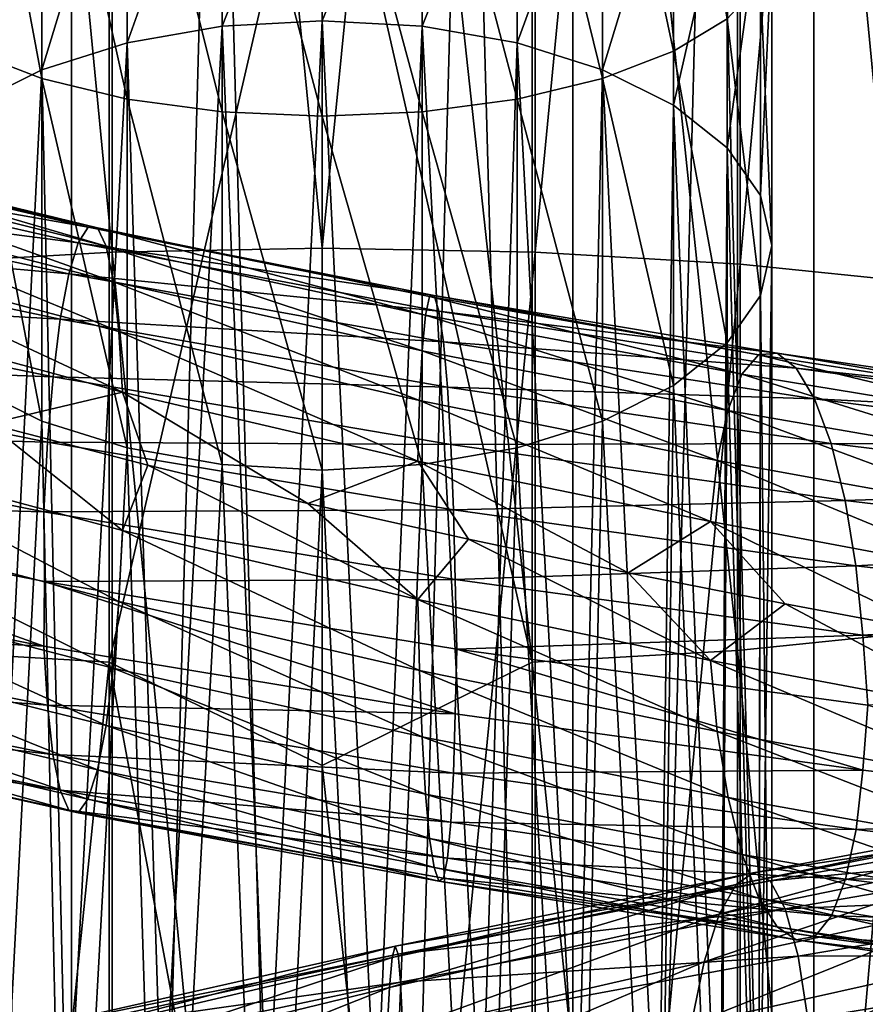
# Model space of a CAD drawing. Header units: metres. Extents: x -80 to 80, y -455 to 95.
# Tile 324 of 656: x -2.35 to 4.23, y -163.61 to -155.94. Entities that reach past the tile are written whole.
import ezdxf

# ---------------------------------------------------------------- set-up
doc = ezdxf.new("R2010")
doc.units = ezdxf.units.M
for name, color, linetype in [('solid_501010_K_01', 7, 'CONTINUOUS'), ('solid_501010_k_01_02', 7, 'CONTINUOUS'), ('solid_501010_k_02_01', 7, 'CONTINUOUS')]:
    doc.layers.add(name, color=color, linetype=linetype)

msp = doc.modelspace()

# ---------------------------------------------------------------- linework, layer by layer
at = {"layer": 'solid_501010_K_01'}
for points in [[(3.826834, -181.584335, 231.391663), (3.826834, -110.287094, 183.301071), (1.950903, -109.968887, 183.772842)], [(1.950903, -181.266113, 231.863434), (3.826834, -181.584335, 231.391663), (1.950903, -109.968887, 183.772842)], [(5.555702, -182.101074, 230.625549), (5.555702, -110.803848, 182.534958), (3.826834, -110.287094, 183.301071)], [(3.826834, -181.584335, 231.391663), (5.555702, -182.101074, 230.625549), (3.826834, -110.287094, 183.301071)], [(3.826834, -191.91687, 216.073044), (3.826834, -120.619637, 167.982452), (5.555702, -120.102882, 168.748566)], [(5.555702, -191.400116, 216.839157), (3.826834, -191.91687, 216.073044), (5.555702, -120.102882, 168.748566)], [(1.950903, -192.235077, 215.601273), (1.950903, -120.937851, 167.510681), (3.826834, -120.619637, 167.982452)], [(3.826834, -191.91687, 216.073044), (1.950903, -192.235077, 215.601273), (3.826834, -120.619637, 167.982452)], [(0, -192.342529, 215.441971), (0, -121.045296, 167.351379), (1.950903, -120.937851, 167.510681)], [(1.950903, -192.235077, 215.601273), (0, -192.342529, 215.441971), (1.950903, -120.937851, 167.510681)], [(0, -141.003525, 1141.652222), (0, -157.721603, 1145.31958), (1.658268, -141.047653, 1141.494995)], [(0, -157.721603, 1145.31958), (1.658268, -157.752869, 1145.159302), (1.658268, -141.047653, 1141.494995)], [(1.658268, -141.047653, 1141.494995), (1.658268, -157.752869, 1145.159302), (3.254351, -141.178558, 1141.028564)], [(1.658268, -157.752869, 1145.159302), (3.254351, -157.845566, 1144.683838), (3.254351, -141.178558, 1141.028564)], [(3.254351, -141.178558, 1141.028564), (3.254351, -157.845566, 1144.683838), (4.725122, -141.391174, 1140.270996)], [(3.254351, -157.845566, 1144.683838), (4.725122, -157.99614, 1143.911499), (4.725122, -141.391174, 1140.270996)], [(4.705681, -145.213852, 1126.651001), (4.705681, -160.703308, 1130.026245), (3.232754, -145.425385, 1125.897339)], [(3.232754, -145.425385, 1125.897339), (3.232754, -160.853104, 1129.257935), (1.635345, -145.555084, 1125.435181)], [(4.705681, -160.703308, 1130.026245), (3.232754, -160.853104, 1129.257935), (3.232754, -145.425385, 1125.897339)], [(0, -145.851944, 1125.348389), (1.635345, -145.555084, 1125.435181), (1.635345, -160.944962, 1128.786865)], [(3.232754, -160.853104, 1129.257935), (1.635345, -160.944962, 1128.786865), (1.635345, -145.555084, 1125.435181)], [(0, -153.765182, 1127.225586), (0, -145.851944, 1125.348389), (1.635345, -160.944962, 1128.786865)], [(2.73641, -153.43837, 645.427002), (2.182214, -153.581741, 645.962341), (2.73641, -156.188766, 644.493591)], [(2.73641, -153.43837, 645.427002), (2.73641, -156.188766, 644.493591), (3.153391, -155.934814, 643.880493)], [(2.182214, -153.581741, 645.962341), (1.518593, -153.689606, 646.365173), (2.182214, -156.400848, 645.005615)], [(2.182214, -153.581741, 645.962341), (2.182214, -156.400848, 645.005615), (2.73641, -156.188766, 644.493591)], [(1.518593, -153.689606, 646.365173), (0.778823, -153.756577, 646.615173), (1.518593, -156.560425, 645.390869)], [(1.518593, -153.689606, 646.365173), (1.518593, -156.560425, 645.390869), (2.182214, -156.400848, 645.005615)], [(0.778823, -153.756577, 646.615173), (0, -153.779282, 646.699951), (0.778823, -156.659485, 645.630005)], [(0, -161.750977, 1128.765015), (0, -153.765182, 1127.225586), (1.635345, -160.944962, 1128.786865)], [(0.778823, -153.756577, 646.615173), (0.778823, -156.659485, 645.630005), (1.518593, -156.560425, 645.390869)], [(0.778823, -154.047852, 639.325012), (1.518593, -154.146912, 639.564148), (0.778823, -155.993881, 638.365295)], [(1.518593, -154.146912, 639.564148), (1.518593, -156.123306, 638.589478), (0.778823, -155.993881, 638.365295)], [(1.518593, -154.146912, 639.564148), (2.182214, -154.306488, 639.949402), (1.518593, -156.123306, 638.589478)], [(2.182214, -154.306488, 639.949402), (2.182214, -156.331802, 638.950623), (1.518593, -156.123306, 638.589478)], [(2.182214, -154.306488, 639.949402), (2.73641, -154.51857, 640.461365), (2.182214, -156.331802, 638.950623)], [(2.73641, -154.51857, 640.461365), (2.73641, -156.608887, 639.430542), (2.182214, -156.331802, 638.950623)], [(2.73641, -154.51857, 640.461365), (3.153391, -154.772522, 641.074524), (2.73641, -156.608887, 639.430542)], [(3.153391, -154.772522, 641.074524), (3.153391, -156.940704, 640.005249), (2.73641, -156.608887, 639.430542)], [(3.153391, -154.772522, 641.074524), (3.412248, -155.055634, 641.757935), (3.153391, -156.940704, 640.005249)], [(3.412248, -155.055634, 641.757935), (3.412248, -157.310593, 640.645935), (3.153391, -156.940704, 640.005249)], [(3.412248, -155.055634, 641.757935), (3.5, -155.353668, 642.477478), (3.412248, -157.310593, 640.645935)], [(3.5, -155.353668, 642.477478), (3.5, -157.699997, 641.320435), (3.412248, -157.310593, 640.645935)], [(3.5, -155.353668, 642.477478), (3.412248, -155.651718, 643.197021), (3.5, -157.699997, 641.320435)], [(3.412248, -155.651718, 643.197021), (3.153391, -155.934814, 643.880493), (3.412248, -158.089417, 641.994873)], [(3.412248, -155.651718, 643.197021), (3.412248, -158.089417, 641.994873), (3.5, -157.699997, 641.320435)], [(3.153391, -155.934814, 643.880493), (2.73641, -156.188766, 644.493591), (3.153391, -158.45929, 642.635559)], [(3.153391, -155.934814, 643.880493), (3.153391, -158.45929, 642.635559), (3.412248, -158.089417, 641.994873)], [(0, -155.949997, 638.289307), (0.778823, -155.993881, 638.365295), (0.421878, -164.623016, 633.311401)], [(0.778823, -155.993881, 638.365295), (1.241117, -164.723969, 633.486267), (0.421878, -164.623016, 633.311401)], [(0.778823, -155.993881, 638.365295), (1.518593, -156.123306, 638.589478), (1.241117, -164.723969, 633.486267)], [(1.518593, -156.123306, 638.589478), (1.988227, -164.920029, 633.825867), (1.241117, -164.723969, 633.486267)], [(1.518593, -156.123306, 638.589478), (2.182214, -156.331802, 638.950623), (1.988227, -164.920029, 633.825867)], [(2.73641, -156.188766, 644.493591), (2.182214, -156.400848, 645.005615), (2.73641, -158.791107, 643.210266)], [(2.73641, -156.188766, 644.493591), (2.73641, -158.791107, 643.210266), (3.153391, -158.45929, 642.635559)], [(2.182214, -156.400848, 645.005615), (1.518593, -156.560425, 645.390869), (2.182214, -159.068207, 643.690186)], [(2.182214, -156.331802, 638.950623), (2.619788, -165.199783, 634.310425), (1.988227, -164.920029, 633.825867)], [(2.182214, -156.331802, 638.950623), (2.73641, -156.608887, 639.430542), (2.619788, -165.199783, 634.310425)], [(2.182214, -156.400848, 645.005615), (2.182214, -159.068207, 643.690186), (2.73641, -158.791107, 643.210266)], [(1.518593, -156.560425, 645.390869), (0.778823, -156.659485, 645.630005), (1.518593, -159.276703, 644.051331)], [(1.518593, -156.560425, 645.390869), (1.518593, -159.276703, 644.051331), (2.182214, -159.068207, 643.690186)], [(2.73641, -156.608887, 639.430542), (3.099096, -165.546982, 634.911804), (2.619788, -165.199783, 634.310425)], [(2.73641, -156.608887, 639.430542), (3.153391, -156.940704, 640.005249), (3.099096, -165.546982, 634.911804)], [(0.778823, -156.659485, 645.630005), (0, -156.693054, 645.71106), (0.778823, -159.406128, 644.275513)], [(0, -156.693054, 645.71106), (0, -159.449997, 644.351501), (0.778823, -159.406128, 644.275513)], [(0.778823, -156.659485, 645.630005), (0.778823, -159.406128, 644.275513), (1.518593, -159.276703, 644.051331)], [(3.153391, -156.940704, 640.005249), (3.398296, -165.941452, 635.595032), (3.099096, -165.546982, 634.911804)], [(3.153391, -156.940704, 640.005249), (3.412248, -157.310593, 640.645935), (3.398296, -165.941452, 635.595032)], [(3.412248, -157.310593, 640.645935), (3.5, -157.699997, 641.320435), (3.398296, -165.941452, 635.595032)], [(3.398296, -165.941452, 635.595032), (3.5, -157.699997, 641.320435), (3.5, -166.36026, 636.320435)], [(3.5, -166.36026, 636.320435), (3.5, -157.699997, 641.320435), (3.412248, -158.089417, 641.994873)], [(0, -157.721603, 1145.31958), (0, -174.684158, 1147.603394), (1.658268, -157.752869, 1145.159302)], [(0, -174.684158, 1147.603394), (1.658268, -174.702347, 1147.44104), (1.658268, -157.752869, 1145.159302)], [(1.658268, -157.752869, 1145.159302), (1.658268, -174.702347, 1147.44104), (3.254351, -157.845566, 1144.683838)], [(1.658268, -174.702347, 1147.44104), (3.254351, -174.756241, 1146.959595), (3.254351, -157.845566, 1144.683838)], [(3.254351, -157.845566, 1144.683838), (3.254351, -174.756241, 1146.959595), (4.725122, -157.99614, 1143.911499)], [(3.254351, -174.756241, 1146.959595), (4.725122, -174.843781, 1146.177612), (4.725122, -157.99614, 1143.911499)], [(0.837015, -158.097336, 1123.730591), (3.398123, -158.55278, 1124.180664), (0.87236, -158.089676, 1123.074341)], [(0.87236, -158.089676, 1123.074341), (3.541614, -158.540253, 1123.539429), (0.908831, -158.210831, 1122.421265)], [(3.398123, -158.55278, 1124.180664), (3.541614, -158.540253, 1123.539429), (0.87236, -158.089676, 1123.074341)], [(3.398296, -166.779053, 637.045776), (3.412248, -158.089417, 641.994873), (3.153391, -158.45929, 642.635559)], [(3.398296, -166.779053, 637.045776), (3.5, -166.36026, 636.320435), (3.412248, -158.089417, 641.994873)], [(0.805021, -158.242264, 1124.350098), (3.268231, -158.702438, 1124.786255), (0.837015, -158.097336, 1123.730591)], [(3.268231, -158.702438, 1124.786255), (3.398123, -158.55278, 1124.180664), (0.837015, -158.097336, 1123.730591)], [(0.77818, -158.520294, 1124.898071), (3.159261, -158.984741, 1125.322266), (0.805021, -158.242264, 1124.350098)], [(3.159261, -158.984741, 1125.322266), (3.268231, -158.702438, 1124.786255), (0.805021, -158.242264, 1124.350098)], [(0.908831, -158.210831, 1122.421265), (3.689681, -158.656693, 1122.901367), (0.9442, -158.452026, 1121.810791)], [(3.541614, -158.540253, 1123.539429), (3.689681, -158.656693, 1122.901367), (0.908831, -158.210831, 1122.421265)], [(0.9442, -158.452026, 1121.810791), (3.833272, -158.893661, 1122.305298), (0.976243, -158.80452, 1121.282593)], [(3.689681, -158.656693, 1122.901367), (3.833272, -158.893661, 1122.305298), (0.9442, -158.452026, 1121.810791)], [(3.099096, -167.173523, 637.729004), (3.153391, -158.45929, 642.635559), (2.73641, -158.791107, 643.210266)], [(3.099096, -167.173523, 637.729004), (3.398296, -166.779053, 637.045776), (3.153391, -158.45929, 642.635559)], [(0.75766, -158.907883, 1125.348145), (3.075956, -159.375977, 1125.762695), (0.77818, -158.520294, 1124.898071)], [(3.075956, -159.375977, 1125.762695), (3.159261, -158.984741, 1125.322266), (0.77818, -158.520294, 1124.898071)], [(3.398123, -158.55278, 1124.180664), (5.861508, -158.934998, 1125.049316), (3.541614, -158.540253, 1123.539429)], [(3.541614, -158.540253, 1123.539429), (6.109019, -158.9142, 1124.440674), (3.689681, -158.656693, 1122.901367)], [(5.861508, -158.934998, 1125.049316), (6.109019, -158.9142, 1124.440674), (3.541614, -158.540253, 1123.539429)], [(3.268231, -158.702438, 1124.786255), (5.637454, -159.092743, 1125.625122), (3.398123, -158.55278, 1124.180664)], [(5.637454, -159.092743, 1125.625122), (5.861508, -158.934998, 1125.049316), (3.398123, -158.55278, 1124.180664)], [(3.159261, -158.984741, 1125.322266), (5.449489, -159.382462, 1126.135742), (3.268231, -158.702438, 1124.786255)], [(5.449489, -159.382462, 1126.135742), (5.637454, -159.092743, 1125.625122), (3.268231, -158.702438, 1124.786255)], [(3.689681, -158.656693, 1122.901367), (6.364424, -159.02272, 1123.83606), (3.833272, -158.893661, 1122.305298)], [(6.109019, -158.9142, 1124.440674), (6.364424, -159.02272, 1123.83606), (3.689681, -158.656693, 1122.901367)], [(-1.554703, -158.841537, 1125.647949), (-0.110152, -159.709076, 1125.795532), (0.744577, -159.379181, 1125.674194)], [(0.976243, -158.80452, 1121.282593), (3.96336, -159.242737, 1121.789673), (1.003147, -159.250916, 1120.866211)], [(3.833272, -158.893661, 1122.305298), (3.96336, -159.242737, 1121.789673), (0.976243, -158.80452, 1121.282593)], [(2.619788, -167.520721, 638.330383), (2.73641, -158.791107, 643.210266), (2.182214, -159.068207, 643.690186)], [(2.619788, -167.520721, 638.330383), (3.099096, -167.173523, 637.729004), (2.73641, -158.791107, 643.210266)], [(0.744577, -159.379181, 1125.674194), (3.022841, -159.850067, 1126.082031), (0.75766, -158.907883, 1125.348145)], [(3.022841, -159.850067, 1126.082031), (3.075956, -159.375977, 1125.762695), (0.75766, -158.907883, 1125.348145)], [(3.833272, -158.893661, 1122.305298), (6.612107, -159.25267, 1123.272095), (3.96336, -159.242737, 1121.789673)], [(6.364424, -159.02272, 1123.83606), (6.612107, -159.25267, 1123.272095), (3.833272, -158.893661, 1122.305298)], [(3.075956, -159.375977, 1125.762695), (5.305794, -159.780045, 1126.556274), (3.159261, -158.984741, 1125.322266)], [(5.305794, -159.780045, 1126.556274), (5.449489, -159.382462, 1126.135742), (3.159261, -158.984741, 1125.322266)], [(1.988227, -167.800476, 638.814941), (2.182214, -159.068207, 643.690186), (1.518593, -159.276703, 644.051331)], [(1.988227, -167.800476, 638.814941), (2.619788, -167.520721, 638.330383), (2.182214, -159.068207, 643.690186)], [(1.241117, -167.996536, 639.154541), (1.518593, -159.276703, 644.051331), (0.778823, -159.406128, 644.275513)], [(3.96336, -159.242737, 1121.789673), (4.072587, -159.686722, 1121.383545), (1.003147, -159.250916, 1120.866211)], [(1.003147, -159.250916, 1120.866211), (4.072587, -159.686722, 1121.383545), (1.023742, -159.760254, 1120.577271)], [(1.241117, -167.996536, 639.154541), (1.988227, -167.800476, 638.814941), (1.518593, -159.276703, 644.051331)], [(3.96336, -159.242737, 1121.789673), (6.836499, -159.596176, 1122.785278), (4.072587, -159.686722, 1121.383545)], [(6.612107, -159.25267, 1123.272095), (6.836499, -159.596176, 1122.785278), (3.96336, -159.242737, 1121.789673)], [(0.744577, -159.379181, 1125.674194), (-0.110152, -159.709076, 1125.795532), (1.139853, -159.988388, 1125.893188)], [(0.744577, -159.379181, 1125.674194), (1.139853, -159.988388, 1125.893188), (2.382637, -160.248947, 1126.104492)], [(0.744577, -159.379181, 1125.674194), (2.382637, -160.248947, 1126.104492), (3.022841, -159.850067, 1126.082031)], [(3.022841, -159.850067, 1126.082031), (5.214175, -160.259079, 1126.862549), (3.075956, -159.375977, 1125.762695)], [(5.214175, -160.259079, 1126.862549), (5.305794, -159.780045, 1126.556274), (3.075956, -159.375977, 1125.762695)], [(0.421878, -168.097488, 639.329407), (1.241117, -167.996536, 639.154541), (0.778823, -159.406128, 644.275513)], [(6.836499, -159.596176, 1122.785278), (7.024907, -160.036407, 1122.403198), (4.072587, -159.686722, 1121.383545)], [(4.072587, -159.686722, 1121.383545), (4.156199, -160.194733, 1121.102051), (1.023742, -159.760254, 1120.577271)], [(4.072587, -159.686722, 1121.383545), (7.024907, -160.036407, 1122.403198), (4.156199, -160.194733, 1121.102051)], [(1.023742, -159.760254, 1120.577271), (4.156199, -160.194733, 1121.102051), (1.036913, -160.301041, 1120.430054)], [(3.022841, -159.850067, 1126.082031), (2.382637, -160.248947, 1126.104492), (3.605525, -160.491089, 1126.427856)], [(3.022841, -159.850067, 1126.082031), (3.605525, -160.491089, 1126.427856), (4.794846, -160.715057, 1126.86084)], [(3.022841, -159.850067, 1126.082031), (4.794846, -160.715057, 1126.86084), (5.214175, -160.259079, 1126.862549)], [(0.744677, -160.457657, 1125.859863), (3.023245, -160.930908, 1126.265015), (1.139853, -159.988388, 1125.893188)], [(3.023245, -160.930908, 1126.265015), (2.382637, -160.248947, 1126.104492), (1.139853, -159.988388, 1125.893188)], [(7.024907, -160.036407, 1122.403198), (7.169132, -160.542587, 1122.139648), (4.156199, -160.194733, 1121.102051)], [(4.156199, -160.194733, 1121.102051), (4.20967, -160.735336, 1120.959106), (1.036913, -160.301041, 1120.430054)], [(4.156199, -160.194733, 1121.102051), (7.169132, -160.542587, 1122.139648), (4.20967, -160.735336, 1120.959106)], [(1.036913, -160.301041, 1120.430054), (4.20967, -160.735336, 1120.959106), (1.049897, -160.84314, 1120.439941)], [(3.023245, -160.930908, 1126.265015), (3.605525, -160.491089, 1126.427856), (2.382637, -160.248947, 1126.104492)], [(-2.162019, -160.316956, 1120.443115), (1.049897, -160.84314, 1120.439941), (1.037012, -161.348709, 1120.610352)], [(3.076716, -161.483932, 1126.119629), (3.023245, -160.930908, 1126.265015), (0.744677, -160.457657, 1125.859863)], [(0.757847, -161.011154, 1125.710327), (3.076716, -161.483932, 1126.119629), (0.744677, -160.457657, 1125.859863)], [(3.023245, -160.930908, 1126.265015), (5.214871, -161.344482, 1127.043213), (3.605525, -160.491089, 1126.427856)], [(5.214871, -161.344482, 1127.043213), (4.794846, -160.715057, 1126.86084), (3.605525, -160.491089, 1126.427856)], [(7.169132, -160.542587, 1122.139648), (7.261365, -161.083359, 1122.007813), (4.20967, -160.735336, 1120.959106)], [(4.20967, -160.735336, 1120.959106), (4.247508, -161.279541, 1120.973755), (1.049897, -160.84314, 1120.439941)], [(4.705681, -160.703308, 1130.026245), (4.705681, -176.417587, 1132.11853), (3.232754, -160.853104, 1129.257935)], [(4.20967, -160.735336, 1120.959106), (7.261365, -161.083359, 1122.007813), (4.247508, -161.279541, 1120.973755)], [(1.049897, -160.84314, 1120.439941), (4.210073, -161.786102, 1121.136963), (1.037012, -161.348709, 1120.610352)], [(1.049897, -160.84314, 1120.439941), (4.247508, -161.279541, 1120.973755), (4.210073, -161.786102, 1121.136963)], [(3.232754, -160.853104, 1129.257935), (3.232754, -176.504669, 1131.340576), (1.635345, -160.944962, 1128.786865)], [(4.705681, -176.417587, 1132.11853), (3.232754, -176.504669, 1131.340576), (3.232754, -160.853104, 1129.257935)], [(0, -161.750977, 1128.765015), (1.635345, -160.944962, 1128.786865), (1.635345, -176.55806, 1130.863525)], [(3.232754, -176.504669, 1131.340576), (1.635345, -176.55806, 1130.863525), (1.635345, -160.944962, 1128.786865)], [(5.307104, -161.897034, 1126.908691), (5.214871, -161.344482, 1127.043213), (3.023245, -160.930908, 1126.265015)], [(3.076716, -161.483932, 1126.119629), (5.307104, -161.897034, 1126.908691), (3.023245, -160.930908, 1126.265015)], [(3.160328, -161.998627, 1125.832764), (3.076716, -161.483932, 1126.119629), (0.757847, -161.011154, 1125.710327)], [(0.778442, -161.527313, 1125.416138), (3.160328, -161.998627, 1125.832764), (0.757847, -161.011154, 1125.710327)], [(4.247508, -161.279541, 1120.973755), (7.262061, -162.140244, 1122.183716), (4.210073, -161.786102, 1121.136963)], [(1.037012, -161.348709, 1120.610352), (4.210073, -161.786102, 1121.136963), (1.023929, -161.808777, 1120.930054)], [(3.269554, -162.442001, 1125.419678), (3.160328, -161.998627, 1125.832764), (0.778442, -161.527313, 1125.416138)], [(0.805347, -161.973068, 1124.992798), (3.269554, -162.442001, 1125.419678), (0.778442, -161.527313, 1125.416138)], [(5.451329, -162.409592, 1126.639771), (5.307104, -161.897034, 1126.908691), (3.076716, -161.483932, 1126.119629)], [(3.160328, -161.998627, 1125.832764), (5.451329, -162.409592, 1126.639771), (3.076716, -161.483932, 1126.119629)], [(0, -169.794952, 1129.964111), (0, -161.750977, 1128.765015), (1.635345, -176.55806, 1130.863525)], [(1.023929, -161.808777, 1120.930054), (4.156959, -162.249222, 1121.449951), (1.00341, -162.191635, 1121.372803)], [(4.210073, -161.786102, 1121.136963), (4.156959, -162.249222, 1121.449951), (1.023929, -161.808777, 1120.930054)], [(4.210073, -161.786102, 1121.136963), (7.262061, -162.140244, 1122.183716), (4.156959, -162.249222, 1121.449951)], [(3.399643, -162.783081, 1124.897095), (3.269554, -162.442001, 1125.419678), (0.805347, -161.973068, 1124.992798)], [(0.83739, -162.317383, 1124.45752), (3.399643, -162.783081, 1124.897095), (0.805347, -161.973068, 1124.992798)], [(5.639737, -162.849289, 1126.25061), (5.451329, -162.409592, 1126.639771), (3.160328, -161.998627, 1125.832764)], [(3.269554, -162.442001, 1125.419678), (5.639737, -162.849289, 1126.25061), (3.160328, -161.998627, 1125.832764)], [(3.222314, -162.675568, 1155.685547), (3.357031, -162.586563, 1156.330933), (6.049131, -162.083679, 1155.454956)], [(5.80638, -162.17009, 1154.841553), (3.222314, -162.675568, 1155.685547), (6.049131, -162.083679, 1155.454956)], [(6.049131, -162.083679, 1155.454956), (3.357031, -162.586563, 1156.330933), (6.284544, -162.147171, 1156.070313)], [(3.357031, -162.586563, 1156.330933), (3.487676, -162.648163, 1156.976929), (6.284544, -162.147171, 1156.070313)], [(6.284544, -162.147171, 1156.070313), (3.487676, -162.648163, 1156.976929), (6.49782, -162.366699, 1156.650024)], [(7.262061, -162.140244, 1122.183716), (7.170442, -162.608917, 1122.483643), (4.156959, -162.249222, 1121.449951)], [(1.00341, -162.191635, 1121.372803), (4.073653, -162.635849, 1121.883057), (0.976569, -162.472549, 1121.914429)], [(4.156959, -162.249222, 1121.449951), (4.073653, -162.635849, 1121.883057), (1.00341, -162.191635, 1121.372803)], [(3.091759, -162.908463, 1155.080078), (3.222314, -162.675568, 1155.685547), (5.80638, -162.17009, 1154.841553)], [(5.57113, -162.399918, 1154.267456), (3.091759, -162.908463, 1155.080078), (5.80638, -162.17009, 1154.841553)], [(4.156959, -162.249222, 1121.449951), (7.170442, -162.608917, 1122.483643), (4.073653, -162.635849, 1121.883057)], [(3.543233, -163.006622, 1124.295654), (3.399643, -162.783081, 1124.897095), (0.83739, -162.317383, 1124.45752)], [(0.872758, -162.544815, 1123.841675), (3.543233, -163.006622, 1124.295654), (0.83739, -162.317383, 1124.45752)], [(3.487676, -162.648163, 1156.976929), (3.606036, -162.866745, 1157.584106), (6.49782, -162.366699, 1156.650024)], [(2.973578, -163.278519, 1154.553345), (3.091759, -162.908463, 1155.080078), (5.57113, -162.399918, 1154.267456)], [(5.358176, -162.766647, 1153.769531), (2.973578, -163.278519, 1154.553345), (5.57113, -162.399918, 1154.267456)], [(5.864129, -163.185257, 1125.756958), (5.639737, -162.849289, 1126.25061), (3.269554, -162.442001, 1125.419678)], [(3.399643, -162.783081, 1124.897095), (5.864129, -163.185257, 1125.756958), (3.269554, -162.442001, 1125.419678)], [(0.976569, -162.472549, 1121.914429), (3.964683, -162.92099, 1122.412598), (0.944574, -162.627472, 1122.530029)], [(4.073653, -162.635849, 1121.883057), (3.964683, -162.92099, 1122.412598), (0.976569, -162.472549, 1121.914429)], [(0.546334, -163.24469, 1156.086548), (0.569175, -163.155762, 1156.745483), (3.357031, -162.586563, 1156.330933)], [(3.222314, -162.675568, 1155.685547), (0.546334, -163.24469, 1156.086548), (3.357031, -162.586563, 1156.330933)], [(3.357031, -162.586563, 1156.330933), (0.569175, -163.155762, 1156.745483), (3.487676, -162.648163, 1156.976929)], [(3.6913, -163.107361, 1123.654907), (3.543233, -163.006622, 1124.295654), (0.872758, -162.544815, 1123.841675)], [(0.90923, -162.649887, 1123.185791), (3.6913, -163.107361, 1123.654907), (0.872758, -162.544815, 1123.841675)], [(7.170442, -162.608917, 1122.483643), (7.026747, -163.002167, 1122.896973), (4.073653, -162.635849, 1121.883057)], [(0.524199, -163.477783, 1155.467529), (0.546334, -163.24469, 1156.086548), (3.222314, -162.675568, 1155.685547)], [(3.091759, -162.908463, 1155.080078), (0.524199, -163.477783, 1155.467529), (3.222314, -162.675568, 1155.685547)], [(0.569175, -163.155762, 1156.745483), (0.591325, -163.217728, 1157.404297), (3.487676, -162.648163, 1156.976929)], [(3.487676, -162.648163, 1156.976929), (0.591325, -163.217728, 1157.404297), (3.606036, -162.866745, 1157.584106)], [(0.944574, -162.627472, 1122.530029), (3.834791, -163.080414, 1123.014282), (0.90923, -162.649887, 1123.185791)], [(3.834791, -163.080414, 1123.014282), (3.6913, -163.107361, 1123.654907), (0.90923, -162.649887, 1123.185791)], [(3.964683, -162.92099, 1122.412598), (3.834791, -163.080414, 1123.014282), (0.944574, -162.627472, 1122.530029)], [(4.073653, -162.635849, 1121.883057), (7.026747, -163.002167, 1122.896973), (3.964683, -162.92099, 1122.412598)], [(2.874432, -163.767792, 1154.13501), (2.973578, -163.278519, 1154.553345), (5.358176, -162.766647, 1153.769531)], [(5.179523, -163.252548, 1153.375732), (2.874432, -163.767792, 1154.13501), (5.358176, -162.766647, 1153.769531)], [(6.111812, -163.402496, 1125.187866), (5.864129, -163.185257, 1125.756958), (3.399643, -162.783081, 1124.897095)], [(3.543233, -163.006622, 1124.295654), (6.111812, -163.402496, 1125.187866), (3.399643, -162.783081, 1124.897095)], [(0.504161, -163.848297, 1154.928223), (0.524199, -163.477783, 1155.467529), (3.091759, -162.908463, 1155.080078)], [(2.973578, -163.278519, 1154.553345), (0.504161, -163.848297, 1154.928223), (3.091759, -162.908463, 1155.080078)], [(0.591325, -163.217728, 1157.404297), (0.611393, -163.436966, 1158.022583), (3.606036, -162.866745, 1157.584106)], [(3.606036, -162.866745, 1157.584106), (0.611393, -163.436966, 1158.022583), (3.705415, -163.234695, 1158.118042)], [(3.964683, -162.92099, 1122.412598), (6.838782, -163.294617, 1123.401123), (3.834791, -163.080414, 1123.014282)], [(7.026747, -163.002167, 1122.896973), (6.838782, -163.294617, 1123.401123), (3.964683, -162.92099, 1122.412598)], [(6.367217, -163.496155, 1124.580688), (6.111812, -163.402496, 1125.187866), (3.543233, -163.006622, 1124.295654)], [(3.6913, -163.107361, 1123.654907), (6.367217, -163.496155, 1124.580688), (3.543233, -163.006622, 1124.295654)], [(3.834791, -163.080414, 1123.014282), (6.614727, -163.461655, 1123.9729), (3.6913, -163.107361, 1123.654907)], [(6.614727, -163.461655, 1123.9729), (6.367217, -163.496155, 1124.580688), (3.6913, -163.107361, 1123.654907)], [(6.838782, -163.294617, 1123.401123), (6.614727, -163.461655, 1123.9729), (3.834791, -163.080414, 1123.014282)], [(0.591325, -163.217728, 1157.404297), (-2.32219, -163.853455, 1157.338501), (0.611393, -163.436966, 1158.022583)], [(-2.235203, -163.788986, 1156.685303), (-2.32219, -163.853455, 1157.338501), (0.591325, -163.217728, 1157.404297)], [(0.569175, -163.155762, 1156.745483), (-2.235203, -163.788986, 1156.685303), (0.591325, -163.217728, 1157.404297)], [(-2.145504, -163.87529, 1156.03186), (-2.235203, -163.788986, 1156.685303), (0.569175, -163.155762, 1156.745483)], [(0.546334, -163.24469, 1156.086548), (-2.145504, -163.87529, 1156.03186), (0.569175, -163.155762, 1156.745483)], [(-2.058577, -164.105804, 1155.417603), (-2.145504, -163.87529, 1156.03186), (0.546334, -163.24469, 1156.086548)], [(0.524199, -163.477783, 1155.467529), (-2.058577, -164.105804, 1155.417603), (0.546334, -163.24469, 1156.086548)], [(0.487351, -164.338226, 1154.498657), (0.504161, -163.848297, 1154.928223), (2.973578, -163.278519, 1154.553345)], [(2.874432, -163.767792, 1154.13501), (0.487351, -164.338226, 1154.498657), (2.973578, -163.278519, 1154.553345)], [(0.611393, -163.436966, 1158.022583), (0.628242, -163.805893, 1158.56543), (3.705415, -163.234695, 1158.118042)], [(3.705415, -163.234695, 1158.118042), (0.628242, -163.805893, 1158.56543), (3.781489, -163.722488, 1158.553101)], [(2.798638, -164.341278, 1153.840576), (2.874432, -163.767792, 1154.13501), (5.179523, -163.252548, 1153.375732)], [(5.042945, -163.822815, 1153.100586), (2.798638, -164.341278, 1153.840576), (5.179523, -163.252548, 1153.375732)], [(0.611393, -163.436966, 1158.022583), (-2.400997, -164.074905, 1157.95105), (0.628242, -163.805893, 1158.56543)], [(-2.32219, -163.853455, 1157.338501), (-2.400997, -164.074905, 1157.95105), (0.611393, -163.436966, 1158.022583)], [(-1.979889, -164.473938, 1154.882202), (-2.058577, -164.105804, 1155.417603), (0.524199, -163.477783, 1155.467529)], [(0.504161, -163.848297, 1154.928223), (-1.979889, -164.473938, 1154.882202), (0.524199, -163.477783, 1155.467529)]]:
    msp.add_3dface(points, dxfattribs=at)
at = {"layer": 'solid_501010_k_01_02'}
for points in [[(6.49782, -162.366699, 1156.650024), (3.606036, -162.866745, 1157.584106), (6.676895, -162.734604, 1157.161377)], [(3.606036, -162.866745, 1157.584106), (3.705415, -163.234695, 1158.118042), (6.676895, -162.734604, 1157.161377)], [(6.676895, -162.734604, 1157.161377), (3.705415, -163.234695, 1158.118042), (6.813974, -163.221359, 1157.57959)], [(3.705415, -163.234695, 1158.118042), (3.781489, -163.722488, 1158.553101), (6.813974, -163.221359, 1157.57959)], [(6.813974, -163.221359, 1157.57959), (3.781489, -163.722488, 1158.553101), (6.901638, -163.794922, 1157.880615)]]:
    msp.add_3dface(points, dxfattribs=at)
at = {"layer": 'solid_501010_k_02_01'}
for points in [[(0, -181.158661, 232.02272), (0, -109.861435, 183.932129), (-1.950903, -109.968887, 183.772842)], [(1.950903, -181.266113, 231.863434), (1.950903, -109.968887, 183.772842), (0, -109.861435, 183.932129)], [(1.950903, -181.266113, 231.863434), (0, -109.861435, 183.932129), (0, -181.158661, 232.02272)], [(-1.950903, -181.266113, 231.863434), (-1.950903, -109.968887, 183.772842), (-3.826834, -110.287094, 183.301071)], [(-1.950903, -181.266113, 231.863434), (0, -181.158661, 232.02272), (-1.950903, -109.968887, 183.772842)], [(-3.826834, -181.584335, 231.391663), (-1.950903, -181.266113, 231.863434), (-3.826834, -110.287094, 183.301071)], [(-3.826834, -191.91687, 216.073044), (-3.826834, -120.619637, 167.982452), (-1.950903, -120.937851, 167.510681)], [(-1.950903, -192.235077, 215.601273), (-3.826834, -191.91687, 216.073044), (-1.950903, -120.937851, 167.510681)], [(-1.950903, -192.235077, 215.601273), (-1.950903, -120.937851, 167.510681), (0, -121.045296, 167.351379)], [(0, -192.342529, 215.441971), (-1.950903, -192.235077, 215.601273), (0, -121.045296, 167.351379)], [(-3.232754, -141.176178, 1141.037231), (-1.635345, -157.752045, 1145.163696), (-1.635345, -141.046478, 1141.49939)], [(-1.635345, -141.046478, 1141.49939), (0, -157.721603, 1145.31958), (0, -141.003525, 1141.652222)], [(-1.635345, -141.046478, 1141.49939), (-1.635345, -157.752045, 1145.163696), (0, -157.721603, 1145.31958)], [(-3.232754, -141.176178, 1141.037231), (-3.232754, -157.843903, 1144.692505), (-1.635345, -157.752045, 1145.163696)], [(-1.658268, -145.553909, 1125.439453), (-3.254351, -160.851425, 1129.266724), (-3.254351, -145.423004, 1125.905884)], [(-1.658268, -145.553909, 1125.439453), (-1.658268, -160.944122, 1128.79126), (-3.254351, -160.851425, 1129.266724)], [(-1.658268, -145.553909, 1125.439453), (0, -153.765182, 1127.225586), (-1.658268, -160.944122, 1128.79126)], [(-2.73641, -153.43837, 645.427002), (-2.73641, -156.188766, 644.493591), (-2.182214, -156.400848, 645.005615)], [(-2.182214, -153.581741, 645.962341), (-2.73641, -153.43837, 645.427002), (-2.182214, -156.400848, 645.005615)], [(-2.182214, -153.581741, 645.962341), (-2.182214, -156.400848, 645.005615), (-1.518593, -156.560425, 645.390869)], [(-1.518593, -153.689606, 646.365173), (-2.182214, -153.581741, 645.962341), (-1.518593, -156.560425, 645.390869)], [(-1.518593, -153.689606, 646.365173), (-1.518593, -156.560425, 645.390869), (-0.778823, -156.659485, 645.630005)], [(-0.778823, -153.756577, 646.615173), (-1.518593, -153.689606, 646.365173), (-0.778823, -156.659485, 645.630005)], [(-1.658268, -160.944122, 1128.79126), (0, -153.765182, 1127.225586), (0, -161.750977, 1128.765015)], [(-0.778823, -153.756577, 646.615173), (-0.778823, -156.659485, 645.630005), (0, -156.693054, 645.71106)], [(0, -153.779282, 646.699951), (-0.778823, -153.756577, 646.615173), (0, -156.693054, 645.71106)], [(0.778823, -156.659485, 645.630005), (0, -153.779282, 646.699951), (0, -156.693054, 645.71106)], [(0, -154.014282, 639.243896), (0, -155.949997, 638.289307), (-0.778823, -155.993881, 638.365295)], [(-0.778823, -154.047852, 639.325012), (0, -154.014282, 639.243896), (-0.778823, -155.993881, 638.365295)], [(0.778823, -154.047852, 639.325012), (0, -155.949997, 638.289307), (0, -154.014282, 639.243896)], [(-0.778823, -154.047852, 639.325012), (-0.778823, -155.993881, 638.365295), (-1.518593, -156.123306, 638.589478)], [(-1.518593, -154.146912, 639.564148), (-0.778823, -154.047852, 639.325012), (-1.518593, -156.123306, 638.589478)], [(0.778823, -154.047852, 639.325012), (0.778823, -155.993881, 638.365295), (0, -155.949997, 638.289307)], [(-1.518593, -154.146912, 639.564148), (-1.518593, -156.123306, 638.589478), (-2.182214, -156.331802, 638.950623)], [(-2.182214, -154.306488, 639.949402), (-1.518593, -154.146912, 639.564148), (-2.182214, -156.331802, 638.950623)], [(-2.182214, -154.306488, 639.949402), (-2.182214, -156.331802, 638.950623), (-2.73641, -156.608887, 639.430542)], [(-2.73641, -154.51857, 640.461365), (-2.182214, -154.306488, 639.949402), (-2.73641, -156.608887, 639.430542)], [(-1.518593, -156.123306, 638.589478), (-0.778823, -155.993881, 638.365295), (-1.241117, -164.723969, 633.486267)], [(-0.778823, -155.993881, 638.365295), (-0.421878, -164.623016, 633.311401), (-1.241117, -164.723969, 633.486267)], [(-0.778823, -155.993881, 638.365295), (0, -155.949997, 638.289307), (-0.421878, -164.623016, 633.311401)], [(0, -155.949997, 638.289307), (0.421878, -164.623016, 633.311401), (-0.421878, -164.623016, 633.311401)], [(-2.182214, -156.331802, 638.950623), (-1.518593, -156.123306, 638.589478), (-1.988227, -164.920029, 633.825867)], [(-1.518593, -156.123306, 638.589478), (-1.241117, -164.723969, 633.486267), (-1.988227, -164.920029, 633.825867)], [(-2.73641, -156.188766, 644.493591), (-2.73641, -158.791107, 643.210266), (-2.182214, -159.068207, 643.690186)], [(-2.182214, -156.400848, 645.005615), (-2.73641, -156.188766, 644.493591), (-2.182214, -159.068207, 643.690186)], [(-2.73641, -156.608887, 639.430542), (-2.182214, -156.331802, 638.950623), (-2.619788, -165.199783, 634.310425)], [(-2.182214, -156.331802, 638.950623), (-1.988227, -164.920029, 633.825867), (-2.619788, -165.199783, 634.310425)], [(-2.182214, -156.400848, 645.005615), (-2.182214, -159.068207, 643.690186), (-1.518593, -159.276703, 644.051331)], [(-1.518593, -156.560425, 645.390869), (-2.182214, -156.400848, 645.005615), (-1.518593, -159.276703, 644.051331)], [(-1.518593, -156.560425, 645.390869), (-1.518593, -159.276703, 644.051331), (-0.778823, -159.406128, 644.275513)], [(-0.778823, -156.659485, 645.630005), (-1.518593, -156.560425, 645.390869), (-0.778823, -159.406128, 644.275513)], [(-0.778823, -156.659485, 645.630005), (-0.778823, -159.406128, 644.275513), (0, -159.449997, 644.351501)], [(0, -156.693054, 645.71106), (-0.778823, -156.659485, 645.630005), (0, -159.449997, 644.351501)], [(-4.463362, -156.937546, 1123.482056), (-1.821517, -157.556656, 1123.055786), (-4.649965, -157.057571, 1122.854858)], [(-1.747717, -157.563095, 1123.708862), (-1.821517, -157.556656, 1123.055786), (-4.463362, -156.937546, 1123.482056)], [(-4.282526, -156.946564, 1124.114014), (-1.747717, -157.563095, 1123.708862), (-4.463362, -156.937546, 1123.482056)], [(-1.680911, -157.706909, 1124.325928), (-1.747717, -157.563095, 1123.708862), (-4.282526, -156.946564, 1124.114014)], [(-4.118827, -157.092972, 1124.71228), (-1.680911, -157.706909, 1124.325928), (-4.282526, -156.946564, 1124.114014)], [(-4.649965, -157.057571, 1122.854858), (-1.89767, -157.679062, 1122.406372), (-4.830927, -157.297989, 1122.270508)], [(-1.821517, -157.556656, 1123.055786), (-1.89767, -157.679062, 1122.406372), (-4.649965, -157.057571, 1122.854858)], [(-1.624866, -157.983963, 1124.872314), (-1.680911, -157.706909, 1124.325928), (-4.118827, -157.092972, 1124.71228)], [(-3.981497, -157.372467, 1125.24353), (-1.624866, -157.983963, 1124.872314), (-4.118827, -157.092972, 1124.71228)], [(-4.830927, -157.297989, 1122.270508), (-1.971522, -157.921448, 1121.799927), (-4.994872, -157.650177, 1121.766602)], [(-1.89767, -157.679062, 1122.406372), (-1.971522, -157.921448, 1121.799927), (-4.830927, -157.297989, 1122.270508)], [(-1.58202, -158.370773, 1125.321655), (-1.624866, -157.983963, 1124.872314), (-3.981497, -157.372467, 1125.24353)], [(-3.87651, -157.761459, 1125.681763), (-1.58202, -158.370773, 1125.321655), (-3.981497, -157.372467, 1125.24353)], [(-1.821517, -157.556656, 1123.055786), (0.87236, -158.089676, 1123.074341), (-1.89767, -157.679062, 1122.406372)], [(0.837015, -158.097336, 1123.730591), (0.87236, -158.089676, 1123.074341), (-1.821517, -157.556656, 1123.055786)], [(-1.747717, -157.563095, 1123.708862), (0.837015, -158.097336, 1123.730591), (-1.821517, -157.556656, 1123.055786)], [(0.805021, -158.242264, 1124.350098), (0.837015, -158.097336, 1123.730591), (-1.747717, -157.563095, 1123.708862)], [(-1.680911, -157.706909, 1124.325928), (0.805021, -158.242264, 1124.350098), (-1.747717, -157.563095, 1123.708862)], [(-4.994872, -157.650177, 1121.766602), (-2.038428, -158.27504, 1121.275513), (-5.132526, -158.096802, 1121.371704)], [(-1.971522, -157.921448, 1121.799927), (-2.038428, -158.27504, 1121.275513), (-4.994872, -157.650177, 1121.766602)], [(-1.89767, -157.679062, 1122.406372), (0.908831, -158.210831, 1122.421265), (-1.971522, -157.921448, 1121.799927)], [(0.87236, -158.089676, 1123.074341), (0.908831, -158.210831, 1122.421265), (-1.89767, -157.679062, 1122.406372)], [(0.77818, -158.520294, 1124.898071), (0.805021, -158.242264, 1124.350098), (-1.680911, -157.706909, 1124.325928)], [(-1.624866, -157.983963, 1124.872314), (0.77818, -158.520294, 1124.898071), (-1.680911, -157.706909, 1124.325928)], [(-1.554703, -158.841537, 1125.647949), (-1.58202, -158.370773, 1125.321655), (-3.87651, -157.761459, 1125.681763)], [(-3.809572, -158.234009, 1126.001709), (-1.554703, -158.841537, 1125.647949), (-3.87651, -157.761459, 1125.681763)], [(-3.232754, -157.843903, 1144.692505), (-1.635345, -174.701874, 1147.445557), (-1.635345, -157.752045, 1145.163696)], [(-1.635345, -157.752045, 1145.163696), (0, -174.684158, 1147.603394), (0, -157.721603, 1145.31958)], [(-1.635345, -157.752045, 1145.163696), (-1.635345, -174.701874, 1147.445557), (0, -174.684158, 1147.603394)], [(-3.232754, -157.843903, 1144.692505), (-3.232754, -174.75528, 1146.968506), (-1.635345, -174.701874, 1147.445557)], [(-1.971522, -157.921448, 1121.799927), (0.9442, -158.452026, 1121.810791), (-2.038428, -158.27504, 1121.275513)], [(0.908831, -158.210831, 1122.421265), (0.9442, -158.452026, 1121.810791), (-1.971522, -157.921448, 1121.799927)], [(0.75766, -158.907883, 1125.348145), (0.77818, -158.520294, 1124.898071), (-1.624866, -157.983963, 1124.872314)], [(-1.58202, -158.370773, 1125.321655), (0.75766, -158.907883, 1125.348145), (-1.624866, -157.983963, 1124.872314)], [(-5.132526, -158.096802, 1121.371704), (-2.094606, -158.722351, 1120.862915), (-5.237899, -158.606842, 1121.100342)], [(-2.038428, -158.27504, 1121.275513), (-2.094606, -158.722351, 1120.862915), (-5.132526, -158.096802, 1121.371704)], [(-3.809572, -158.234009, 1126.001709), (-2.595497, -159.090179, 1125.942139), (-1.554703, -158.841537, 1125.647949)], [(-2.038428, -158.27504, 1121.275513), (0.976243, -158.80452, 1121.282593), (-2.094606, -158.722351, 1120.862915)], [(0.9442, -158.452026, 1121.810791), (0.976243, -158.80452, 1121.282593), (-2.038428, -158.27504, 1121.275513)], [(0.744577, -159.379181, 1125.674194), (0.75766, -158.907883, 1125.348145), (-1.58202, -158.370773, 1125.321655)], [(-1.554703, -158.841537, 1125.647949), (0.744577, -159.379181, 1125.674194), (-1.58202, -158.370773, 1125.321655)], [(-5.237899, -158.606842, 1121.100342), (-2.137609, -159.232391, 1120.577271), (-5.305287, -159.148788, 1120.965698)], [(-2.094606, -158.722351, 1120.862915), (-2.137609, -159.232391, 1120.577271), (-5.237899, -158.606842, 1121.100342)], [(-2.094606, -158.722351, 1120.862915), (1.003147, -159.250916, 1120.866211), (-2.137609, -159.232391, 1120.577271)], [(0.976243, -158.80452, 1121.282593), (1.003147, -159.250916, 1120.866211), (-2.094606, -158.722351, 1120.862915)], [(-2.182214, -159.068207, 643.690186), (-2.73641, -158.791107, 643.210266), (-2.619788, -167.520721, 638.330383)], [(-1.554703, -158.841537, 1125.647949), (-2.595497, -159.090179, 1125.942139), (-1.35769, -159.41008, 1125.812012)], [(-1.554703, -158.841537, 1125.647949), (-1.35769, -159.41008, 1125.812012), (-0.110152, -159.709076, 1125.795532)], [(-2.182214, -159.068207, 643.690186), (-2.619788, -167.520721, 638.330383), (-1.988227, -167.800476, 638.814941)], [(-1.518593, -159.276703, 644.051331), (-2.182214, -159.068207, 643.690186), (-1.988227, -167.800476, 638.814941)], [(-5.305287, -159.148788, 1120.965698), (-2.16511, -159.773636, 1120.432861), (-5.321298, -159.69278, 1120.979614)], [(-2.137609, -159.232391, 1120.577271), (-2.16511, -159.773636, 1120.432861), (-5.305287, -159.148788, 1120.965698)], [(-3.810081, -159.314423, 1126.194214), (-1.55491, -159.919876, 1125.836792), (-2.595497, -159.090179, 1125.942139)], [(-1.55491, -159.919876, 1125.836792), (-1.35769, -159.41008, 1125.812012), (-2.595497, -159.090179, 1125.942139)], [(-2.137609, -159.232391, 1120.577271), (1.023742, -159.760254, 1120.577271), (-2.16511, -159.773636, 1120.432861)], [(1.003147, -159.250916, 1120.866211), (1.023742, -159.760254, 1120.577271), (-2.137609, -159.232391, 1120.577271)], [(-3.877468, -159.868622, 1126.057251), (-1.582411, -160.47377, 1125.690063), (-3.810081, -159.314423, 1126.194214)], [(-1.582411, -160.47377, 1125.690063), (-1.55491, -159.919876, 1125.836792), (-3.810081, -159.314423, 1126.194214)], [(-1.518593, -159.276703, 644.051331), (-1.988227, -167.800476, 638.814941), (-1.241117, -167.996536, 639.154541)], [(-0.778823, -159.406128, 644.275513), (-1.518593, -159.276703, 644.051331), (-1.241117, -167.996536, 639.154541)], [(-1.55491, -159.919876, 1125.836792), (0.744677, -160.457657, 1125.859863), (-1.35769, -159.41008, 1125.812012)], [(0.744677, -160.457657, 1125.859863), (-0.110152, -159.709076, 1125.795532), (-1.35769, -159.41008, 1125.812012)], [(-0.778823, -159.406128, 644.275513), (-1.241117, -167.996536, 639.154541), (-0.421878, -168.097488, 639.329407)], [(-0.778823, -159.406128, 644.275513), (-0.421878, -168.097488, 639.329407), (0, -159.449997, 644.351501)], [(-0.421878, -168.097488, 639.329407), (0.421878, -168.097488, 639.329407), (0, -159.449997, 644.351501)], [(0.421878, -168.097488, 639.329407), (0.778823, -159.406128, 644.275513), (0, -159.449997, 644.351501)], [(-5.321298, -159.69278, 1120.979614), (-2.165317, -160.82135, 1120.616333), (-5.305795, -160.199615, 1121.152832)], [(-5.321298, -159.69278, 1120.979614), (-2.162019, -160.316956, 1120.443115), (-2.165317, -160.82135, 1120.616333)], [(-2.16511, -159.773636, 1120.432861), (-2.162019, -160.316956, 1120.443115), (-5.321298, -159.69278, 1120.979614)], [(1.023742, -159.760254, 1120.577271), (1.036913, -160.301041, 1120.430054), (-2.16511, -159.773636, 1120.432861)], [(-2.16511, -159.773636, 1120.432861), (1.036913, -160.301041, 1120.430054), (-2.162019, -160.316956, 1120.443115)], [(0.744677, -160.457657, 1125.859863), (1.139853, -159.988388, 1125.893188), (-0.110152, -159.709076, 1125.795532)], [(-3.982841, -160.3853, 1125.780518), (-1.625414, -160.990631, 1125.39917), (-3.877468, -159.868622, 1126.057251)], [(-1.625414, -160.990631, 1125.39917), (-1.582411, -160.47377, 1125.690063), (-3.877468, -159.868622, 1126.057251)], [(-1.582411, -160.47377, 1125.690063), (0.757847, -161.011154, 1125.710327), (-1.55491, -159.919876, 1125.836792)], [(0.757847, -161.011154, 1125.710327), (0.744677, -160.457657, 1125.859863), (-1.55491, -159.919876, 1125.836792)], [(-5.305795, -160.199615, 1121.152832), (-2.165317, -160.82135, 1120.616333), (-5.238857, -160.661438, 1121.466431)], [(1.036913, -160.301041, 1120.430054), (1.049897, -160.84314, 1120.439941), (-2.162019, -160.316956, 1120.443115)], [(-4.120495, -160.83139, 1125.378662), (-1.681592, -161.437332, 1124.979614), (-3.982841, -160.3853, 1125.780518)], [(-1.681592, -161.437332, 1124.979614), (-1.625414, -160.990631, 1125.39917), (-3.982841, -160.3853, 1125.780518)], [(-2.162019, -160.316956, 1120.443115), (1.037012, -161.348709, 1120.610352), (-2.165317, -160.82135, 1120.616333)], [(-1.625414, -160.990631, 1125.39917), (0.778442, -161.527313, 1125.416138), (-1.582411, -160.47377, 1125.690063)], [(0.778442, -161.527313, 1125.416138), (0.757847, -161.011154, 1125.710327), (-1.582411, -160.47377, 1125.690063)], [(-5.238857, -160.661438, 1121.466431), (-2.138, -161.28096, 1120.936157), (-5.13387, -161.045975, 1121.897339)], [(-2.165317, -160.82135, 1120.616333), (-2.138, -161.28096, 1120.936157), (-5.238857, -160.661438, 1121.466431)], [(-4.284441, -161.175797, 1124.867676), (-1.748498, -161.782791, 1124.448242), (-4.120495, -160.83139, 1125.378662)], [(-1.748498, -161.782791, 1124.448242), (-1.681592, -161.437332, 1124.979614), (-4.120495, -160.83139, 1125.378662)], [(-1.658268, -160.944122, 1128.79126), (-3.254351, -176.503708, 1131.349487), (-3.254351, -160.851425, 1129.266724)], [(-2.165317, -160.82135, 1120.616333), (1.037012, -161.348709, 1120.610352), (-2.138, -161.28096, 1120.936157)], [(-1.658268, -160.944122, 1128.79126), (-1.658268, -176.557602, 1130.868042), (-3.254351, -176.503708, 1131.349487)], [(-1.681592, -161.437332, 1124.979614), (0.805347, -161.973068, 1124.992798), (-1.625414, -160.990631, 1125.39917)], [(-1.658268, -160.944122, 1128.79126), (0, -161.750977, 1128.765015), (0, -169.794952, 1129.964111)], [(-1.658268, -160.944122, 1128.79126), (0, -169.794952, 1129.964111), (-1.658268, -176.557602, 1130.868042)], [(0.805347, -161.973068, 1124.992798), (0.778442, -161.527313, 1125.416138), (-1.625414, -160.990631, 1125.39917)], [(-5.13387, -161.045975, 1121.897339), (-2.095154, -161.663086, 1121.378174), (-4.99654, -161.328323, 1122.422241)], [(-2.138, -161.28096, 1120.936157), (-2.095154, -161.663086, 1121.378174), (-5.13387, -161.045975, 1121.897339)], [(-4.465402, -161.40303, 1124.277954), (-1.822349, -162.01152, 1123.836304), (-4.284441, -161.175797, 1124.867676)], [(-1.822349, -162.01152, 1123.836304), (-1.748498, -161.782791, 1124.448242), (-4.284441, -161.175797, 1124.867676)], [(-2.138, -161.28096, 1120.936157), (1.023929, -161.808777, 1120.930054), (-2.095154, -161.663086, 1121.378174)], [(1.037012, -161.348709, 1120.610352), (1.023929, -161.808777, 1120.930054), (-2.138, -161.28096, 1120.936157)], [(-4.99654, -161.328323, 1122.422241), (-2.039109, -161.943039, 1121.918213), (-4.832841, -161.484406, 1123.016602)], [(-2.095154, -161.663086, 1121.378174), (-2.039109, -161.943039, 1121.918213), (-4.99654, -161.328323, 1122.422241)], [(-4.652005, -161.507629, 1123.647949), (-1.898503, -162.117935, 1123.18396), (-4.465402, -161.40303, 1124.277954)], [(-1.898503, -162.117935, 1123.18396), (-1.822349, -162.01152, 1123.836304), (-4.465402, -161.40303, 1124.277954)], [(-1.748498, -161.782791, 1124.448242), (0.83739, -162.317383, 1124.45752), (-1.681592, -161.437332, 1124.979614)], [(0.83739, -162.317383, 1124.45752), (0.805347, -161.973068, 1124.992798), (-1.681592, -161.437332, 1124.979614)], [(-4.832841, -161.484406, 1123.016602), (-1.972303, -162.096802, 1122.531372), (-4.652005, -161.507629, 1123.647949)], [(-2.039109, -161.943039, 1121.918213), (-1.972303, -162.096802, 1122.531372), (-4.832841, -161.484406, 1123.016602)], [(-1.972303, -162.096802, 1122.531372), (-1.898503, -162.117935, 1123.18396), (-4.652005, -161.507629, 1123.647949)], [(-2.095154, -161.663086, 1121.378174), (1.00341, -162.191635, 1121.372803), (-2.039109, -161.943039, 1121.918213)], [(1.023929, -161.808777, 1120.930054), (1.00341, -162.191635, 1121.372803), (-2.095154, -161.663086, 1121.378174)], [(-1.822349, -162.01152, 1123.836304), (0.872758, -162.544815, 1123.841675), (-1.748498, -161.782791, 1124.448242)], [(0.872758, -162.544815, 1123.841675), (0.83739, -162.317383, 1124.45752), (-1.748498, -161.782791, 1124.448242)], [(-2.039109, -161.943039, 1121.918213), (0.976569, -162.472549, 1121.914429), (-1.972303, -162.096802, 1122.531372)], [(1.00341, -162.191635, 1121.372803), (0.976569, -162.472549, 1121.914429), (-2.039109, -161.943039, 1121.918213)], [(-1.898503, -162.117935, 1123.18396), (0.90923, -162.649887, 1123.185791), (-1.822349, -162.01152, 1123.836304)], [(0.90923, -162.649887, 1123.185791), (0.872758, -162.544815, 1123.841675), (-1.822349, -162.01152, 1123.836304)], [(-1.972303, -162.096802, 1122.531372), (0.944574, -162.627472, 1122.530029), (-1.898503, -162.117935, 1123.18396)], [(0.976569, -162.472549, 1121.914429), (0.944574, -162.627472, 1122.530029), (-1.972303, -162.096802, 1122.531372)], [(0.944574, -162.627472, 1122.530029), (0.90923, -162.649887, 1123.185791), (-1.898503, -162.117935, 1123.18396)]]:
    msp.add_3dface(points, dxfattribs=at)

doc.saveas('drawing.dxf')
